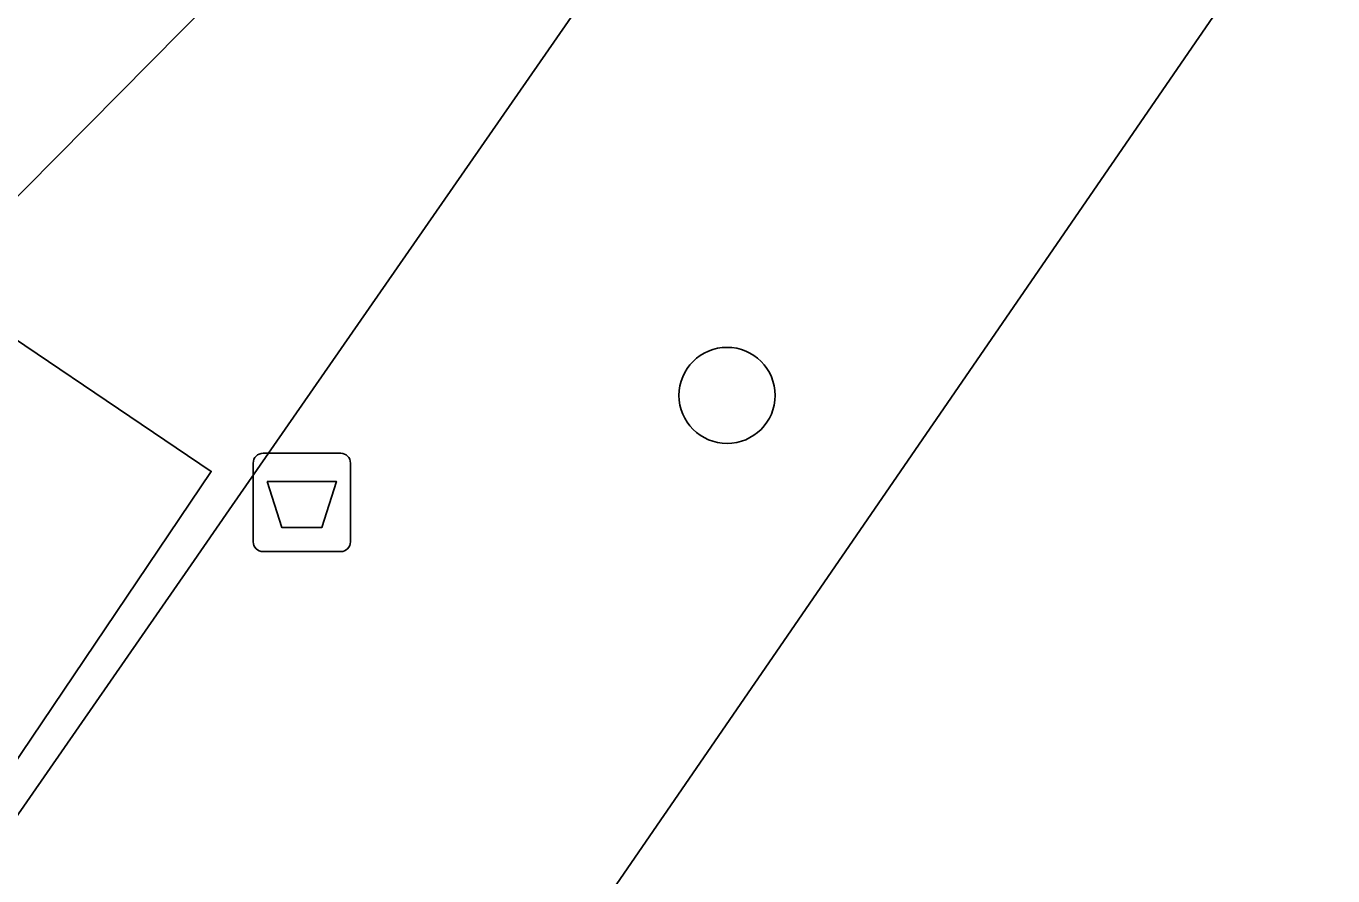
# Model space of a CAD drawing. Extents: x 160107 to 160928, y 382056 to 382918.
# Drawn here: x 160767.62 to 160780.91, y 382584.12 to 382592.77 of the extents above; entities that cross this region are included whole.
import ezdxf

# ---------------------------------------------------------------- set-up
doc = ezdxf.new("R2010")
doc.units = 0
for name, color, linetype in [('IMGEO_Afvalbak', 7, 'Continuous'), ('IMGEO_Boom', 7, 'Continuous'), ('IMGEO_Pand', 7, 'Continuous'), ('IMGEO_Pand_overbouw', 7, 'Continuous'), ('IMGEO_Rijbaan_lokaal_gesloten', 7, 'Continuous'), ('IMGEO_Voetpad_open', 7, 'Continuous')]:
    doc.layers.add(name, color=color, linetype=linetype)

msp = doc.modelspace()

# ---------------------------------------------------------------- linework, layer by layer
at = {"layer": 'IMGEO_Afvalbak'}
for p, q in [((160770.03, 382588.42), (160770.82, 382588.42)), ((160770.82, 382588.42), (160770.03, 382588.42)), ((160769.93, 382587.52), (160769.93, 382588.32)), ((160769.93, 382588.32), (160769.93, 382587.52)), ((160770.92, 382588.32), (160770.92, 382587.52)), ((160770.92, 382587.52), (160770.92, 382588.32)), ((160770.82, 382587.42), (160770.03, 382587.42)), ((160770.03, 382587.42), (160770.82, 382587.42))]:
    msp.add_line(p, q, dxfattribs=at)
msp.add_lwpolyline([(160770.073, 382588.134), (160770.777, 382588.134), (160770.628, 382587.664), (160770.222, 382587.664), (160770.073, 382588.134)], dxfattribs=at)
for centre, start, end in [((160770.03, 382588.32), 90, 180), ((160770.03, 382588.32), 90, 180), ((160770.82, 382588.32), 0, 90), ((160770.82, 382588.32), 360, 90), ((160770.03, 382587.52), 180, 270), ((160770.03, 382587.52), 180, 270), ((160770.82, 382587.52), 270, 0), ((160770.82, 382587.52), 270, 0)]:
    msp.add_arc(centre, 0.1, start, end, dxfattribs=at)
at = {"layer": 'IMGEO_Boom'}
msp.add_circle((160774.75, 382589.009), 0.489, dxfattribs=at)
at = {"layer": 'IMGEO_Pand'}
msp.add_lwpolyline([(160757.915, 382594.327), (160763.168, 382590.709), (160764.076, 382591.898), (160766.66, 382590.155), (160779.038, 382602.663)], dxfattribs=at)
at = {"layer": 'IMGEO_Pand_overbouw'}
msp.add_lwpolyline([(160764.076, 382591.898), (160763.168, 382590.709), (160757.915, 382594.327), (160756.434, 382592.182), (160758.468, 382590.81), (160758.286, 382590.546), (160766.561, 382584.965), (160766.74, 382585.23), (160767.246, 382584.889), (160769.504, 382588.236), (160766.66, 382590.155)], close=True, dxfattribs=at)
at = {"layer": 'IMGEO_Rijbaan_lokaal_gesloten'}
msp.add_lwpolyline([(160787.691, 382604.499), (160763.257, 382568.959)], dxfattribs=at)
at = {"layer": 'IMGEO_Voetpad_open'}
msp.add_lwpolyline([(160780.249, 382603.067), (160780.054, 382602.786), (160769.686, 382587.844), (160769.298, 382587.285), (160767.334, 382584.454)], dxfattribs=at)

doc.saveas('drawing.dxf')
